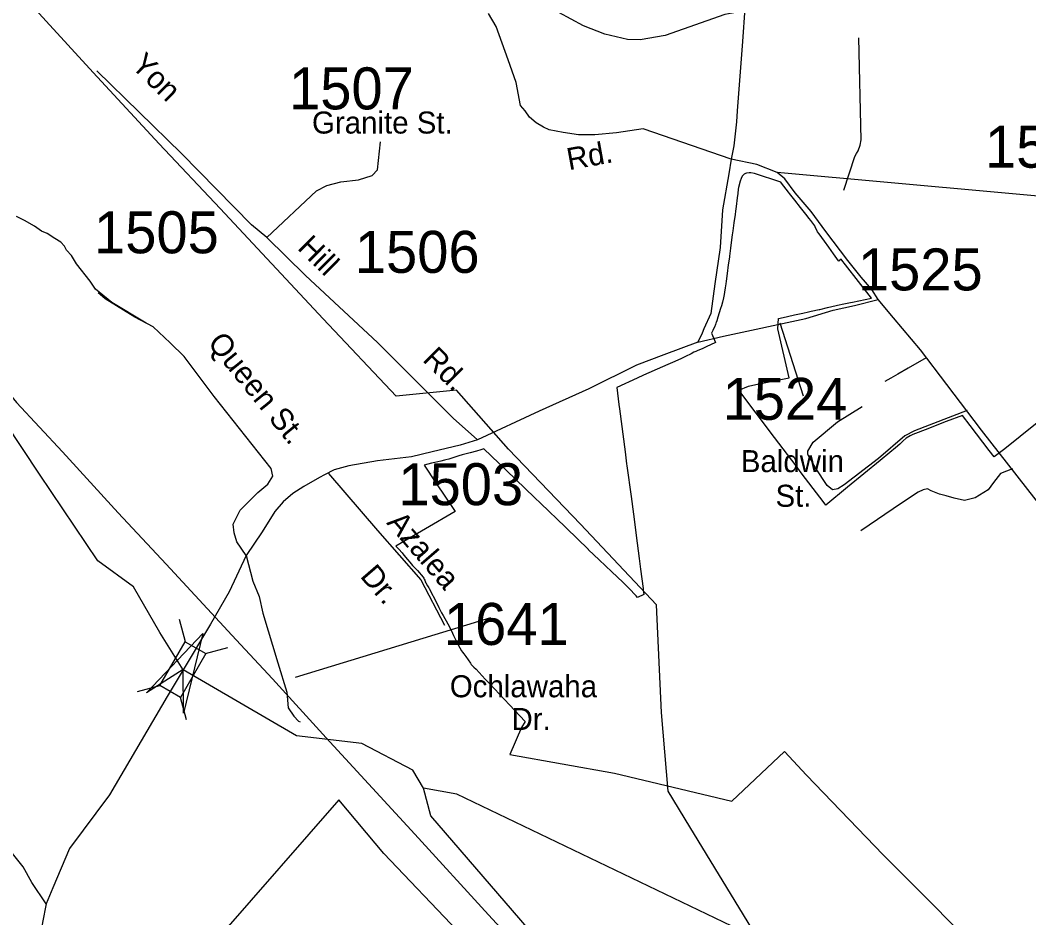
# Model space of a CAD drawing. Extents: x 884530 to 1028605, y 526725 to 653634.
# Drawn here: x 966690 to 969696, y 594076 to 596749 of the extents above; entities that cross this region are included whole.
import ezdxf

# ---------------------------------------------------------------- set-up
doc = ezdxf.new("R2010")
doc.units = 0
for name, color, linetype in [('Exist Boundary Political City Limit New', 7, 'Continuous'), ('Exist Hydrographic Creek Single Shore', 7, 'Continuous'), ('Exist Road Non-System Type 51', 7, 'Continuous'), ('Exist Road Non-System Type 51 Label', 7, 'Continuous'), ('Exist Road Secondary Structure Standard Bridge Attributed CELL', 7, 'Continuous'), ('Exist Road Secondary Structure Standard Bridge CELL', 7, 'Continuous'), ('Exist Road Secondary Type 41 Attributed', 7, 'Continuous'), ('Exist Road Secondary Type 51 Attributed', 7, 'Continuous'), ('Exist Road Secondary Type 51 Label', 7, 'Continuous'), ('Exist Road Secondary Type 51 Number Label', 7, 'Continuous'), ('Exist Utilities Electrical Transmission Line', 7, 'Continuous'), ('Map Preparation Boundary City Limit Buffer Line', 7, 'Continuous')]:
    doc.layers.add(name, color=color, linetype=linetype)

msp = doc.modelspace()

# ---------------------------------------------------------------- linework, layer by layer
at = {"layer": 'Exist Boundary Political City Limit New'}
for points in [[(970000, 595774.4), (969624.6, 595472.8), (969592.8, 595448.4), (969578.1, 595467.4), (969520.8, 595542.5), (969497.8, 595572.2), (969449.9, 595553.9), (969386.8, 595528.8), (969358.4, 595518.6), (969350, 595515.1), (969341.8, 595511.3), (969330.7, 595504.4), (969321.3, 595496.7), (969311.2, 595487), (969298.6, 595475.6), (969281.8, 595461.4), (969253.2, 595437.7), (969155.8, 595358.7), (969090.9, 595304.7), (969082.6, 595315.6), (969052.7, 595354.9), (969017.4, 595401.6), (969002.2, 595421.6), (968951.2, 595489.5), (968938.2, 595506.7), (968895.6, 595562.8), (968883.6, 595578.8), (968831.9, 595647.2), (968860.2, 595659.4), (968882.6, 595663.9), (968907.4, 595669), (968932, 595674), (968956.6, 595679), (968981.6, 595684.1), (968948.4, 595829.9), (968949.4, 595860.9), (968973.1, 595866.2), (968976.7, 595867), (968997.8, 595871.6), (969022.2, 595876.8), (969039.1, 595880.4), (969047.2, 595882.2), (969071.5, 595887.6), (969072.9, 595887.9), (969096.2, 595893.4), (969122, 595899.3), (969125.9, 595900.2), (969144.8, 595904.4), (969164.6, 595908.6), (969170.2, 595909.8), (969227, 595921.3), (969149.7, 596020.7), (969139.1, 596034.1), (969138.5, 596034.9), (969136.6, 596037.4), (969131.2, 596033.3), (969129.4, 596031.9), (969128.8, 596032.8), (969113.8, 596053.5), (969099.6, 596073.1), (969086.8, 596090.8), (969071, 596112.6), (969066.2, 596119.1), (969059.6, 596133.8), (969058.2, 596136.9), (969046.2, 596152.2), (969040.9, 596158.9), (969031.4, 596171), (969015.2, 596191.6), (968998.4, 596212.7), (968982.7, 596232.9), (968979.4, 596237.1), (968958.9, 596264), (968956.9, 596266.6), (968878.8, 596292.4), (968867.9, 596294.8), (968862.1, 596295), (968854.7, 596293.5), (968851.4, 596292.1), (968847.6, 596290.4), (968842.1, 596285.1), (968838.2, 596277.9), (968835.5, 596270.2), (968830.9, 596250.4)], [(968830.9, 596250.4), (968830.2, 596245.5), (968828.5, 596232.7), (968826.8, 596219.9), (968823.6, 596194.6), (968821.7, 596180.2), (968820.4, 596170.6), (968817, 596145.8), (968813.7, 596121.8), (968812.1, 596110.1), (968810.2, 596095.5), (968806.8, 596070.2), (968803.7, 596046), (968803.4, 596043.7), (968800.2, 596020.4), (968796.8, 595995.2), (968793.6, 595971.7), (968792.6, 595964.2), (968790.9, 595952.4), (968788.7, 595938.8), (968787.6, 595932.4), (968785.7, 595922.2), (968783, 595909.5), (968780.1, 595898.8), (968777.4, 595890.4), (968769.2, 595864.4), (968765.7, 595853.7), (968764, 595848.6), (968763.1, 595846.7), (968762.2, 595842.7), (968761.4, 595840.1), (968760.4, 595837.6), (968754.6, 595825.1), (968750.5, 595817.1), (968762.3, 595788.9), (968734.1, 595776.2), (968722.6, 595770.7), (968709.3, 595765.4), (968703.6, 595762.9), (968697.9, 595760.2), (968689.5, 595755.5), (968686, 595753.3), (968676.4, 595749.2), (968658.5, 595740.8), (968634, 595729.7), (968620.6, 595723.9), (968603.8, 595716.5), (968547.8, 595691.7), (968528.9, 595683.1), (968467.8, 595655.3), (968474.6, 595604.4), (968476.3, 595592), (968492.6, 595464), (968497.2, 595428.4), (968497.9, 595422.4), (968510.6, 595330.6), (968517.8, 595277.7), (968522.8, 595239.2), (968526.1, 595214.4), (968534.7, 595146.1), (968538.8, 595114.1), (968546.4, 595056.6), (968546.9, 595053.1), (968548.8, 595038.9), (968529.8, 595029.8), (968525.3, 595034.4), (968520.5, 595039.6), (968508.9, 595052.8), (968505, 595056.6), (968485.7, 595075.4), (968453.1, 595106.4), (968415.8, 595141.7), (968384, 595172.1), (968383.3, 595172.8), (968316.9, 595237.1), (968313.9, 595239.9), (968241.2, 595309.5), (968222.5, 595327.4), (968138.9, 595408.1), (968071.6, 595472.8), (968062.5, 595469.2), (968050, 595465.2), (968031.3, 595460.7), (968007.7, 595454.4), (967996.9, 595451.3), (967967.1, 595442.2), (967958.4, 595439.8), (967954.8, 595438.8), (967943.4, 595436), (967925.4, 595432.1), (967915.6, 595429.8), (967893.6, 595424), (967928.8, 595371.4), (967986.1, 595285.6), (967810, 595183.1), (967818.3, 595174), (967828, 595163), (967833.9, 595156), (967844.6, 595142.7), (967851.4, 595134.8)], [(967851.4, 595134.8), (967859.7, 595125.5), (967873.9, 595110.2), (967890.8, 595090.1), (967892.6, 595087.4), (967894.4, 595084.1), (967895.7, 595081.1), (967897.2, 595076.4), (967898.8, 595073.7), (967904.3, 595065), (967907.9, 595058.9), (967909.1, 595056.6), (967931.6, 595013), (967938.2, 595000), (967946.1, 594984.5), (967950.4, 594976.5), (967964.7, 594951), (967970.1, 594940.8), (967978.9, 594923.5), (967981.9, 594917), (967988.5, 594903.1), (968000.2, 594879.9), (968005.1, 594871.5), (968007.9, 594867.2), (968012.3, 594861.8), (968018.2, 594854.1), (968031.8, 594834.1), (968034.5, 594830.6), (968038.2, 594826.2), (968042.1, 594822.8), (968048.8, 594816.1), (968076, 594786.7), (968103.6, 594758.4), (968148.5, 594710.2), (968194.9, 594661), (968184.4, 594642.9), (968149.6, 594561.9), (968461.4, 594507.2), (968810.8, 594422.9), (968968.1, 594571.2), (969033.6, 594501), (969261.9, 594263.6), (969955.7, 593567.6)], [(967993, 594037.2), (967774.3, 594267.6), (967639.6, 594427.2), (966938.9, 593625.2)]]:
    msp.add_lwpolyline(points, dxfattribs=at)
at = {"layer": 'Exist Hydrographic Creek Single Shore'}
for points in [[(967892, 594462.1), (967860.4, 594515.3), (967707.9, 594595.4), (967514.1, 594618.3), (967175.9, 594814.4), (967106.6, 594926.1), (967028, 595061.5), (966921.9, 595139.4), (966747.5, 595397.5), (966495.7, 595776), (966331, 596012), (966284.4, 596100.5), (966257.3, 596154.5)], [(970592.1, 591668.2), (970484.2, 591874.4), (970258, 592471.8), (969695, 593549.7), (969614.4, 593636.6), (968934.7, 593991.6), (967991.2, 594443.8), (967892, 594462.1)], [(969204.9, 592883.5), (967914.1, 594379.7), (967892, 594462.1)]]:
    msp.add_lwpolyline(points, dxfattribs=at)
at = {"layer": 'Exist Road Non-System Type 51'}
for points in [[(968854.3, 596774.8), (968822.5, 596772.2), (968790.1, 596765.7), (968611.7, 596703.6), (968537.2, 596690.8), (968499.5, 596691.4), (968432.1, 596707), (968369.3, 596732.3), (968295.3, 596771.7), (968174.8, 596845.3), (968146.6, 596882.5), (968127.8, 596909.1), (968120, 596928.5), (968106.4, 596957.1), (968096.6, 596986.2), (968091.5, 597012.9), (968079.8, 597044.6), (968071.3, 597069.3), (968040.2, 597138.1)], [(969144.8, 596242.9), (969177.1, 596343.5), (969182.7, 596351.7), (969187.6, 596359.9), (969193.7, 596376.6), (969196.7, 596392.4), (969189.3, 596696.2)], [(967065.9, 595846.6), (966963.1, 595908.5), (966915, 595947.8), (966898.4, 595971.6), (966857.8, 596023.6), (966843.5, 596048.1), (966828.7, 596064.5), (966822.5, 596076), (966811.1, 596088.3), (966793.1, 596099.3), (966771.1, 596113.4), (966753.5, 596121.3), (966733.3, 596135.8), (966702.7, 596152.1), (966679.3, 596164.4)], [(969390, 595743.9), (969336.2, 595712.7), (969305.7, 595695.1), (969284.6, 595682.8), (969267.2, 595673.4)], [(969512.2, 595586.4), (969355.5, 595526.1), (969326, 595510.9), (969248.2, 595443.9), (969145.9, 595365.6), (969126.5, 595353.4), (969111.2, 595350.3), (969094.9, 595363.6), (969059.9, 595416.4), (969037.6, 595456.1), (969037, 595466.1), (969052.8, 595492.5), (969126.1, 595553.4), (969199.5, 595598.9)], [(969647.1, 595412.9), (969611.7, 595399.4), (969590.7, 595372.8), (969574.4, 595350.3), (969535.6, 595326.9), (969504, 595318.7), (969473.3, 595325.9), (969449.9, 595333), (969429.5, 595338.1), (969405, 595347.2), (969393.4, 595353.4), (969380.5, 595350.3), (969366.3, 595343.2), (969316.3, 595310.5), (969194.9, 595228.9)], [(967608.5, 595398.9), (967755.3, 595229.3), (967884.2, 595082.1), (967954.2, 594947.8)]]:
    msp.add_lwpolyline(points, dxfattribs=at)
at = {"layer": 'Exist Road Secondary Structure Standard Bridge Attributed CELL'}
msp.add_lwpolyline([(967066.4, 594745.8), (967234.3, 594922.6), (967177.3, 594685.5), (967176.1, 594815.5)], close=True, dxfattribs=at)
at = {"layer": 'Exist Road Secondary Structure Standard Bridge CELL'}
for p, q in [((967182.5, 594898.1), (967164.6, 594964.7)), ((967242.2, 594863.6), (967308.9, 594881.4)), ((967040, 594749.5), (967106.6, 594767.4)), ((967185.6, 594665.4), (967167.8, 594732.1))]:
    msp.add_line(p, q, dxfattribs=at)
msp.add_lwpolyline([(967106.6, 594767.4), (967182.2, 594898.2), (967243.3, 594862.9), (967167.8, 594732.1)], close=True, dxfattribs=at)
at = {"layer": 'Exist Road Secondary Type 41 Attributed'}
msp.add_lwpolyline([(967363.4, 595154.6), (967335.4, 595195.6), (967328.1, 595222.1), (967325.1, 595248.5), (967345.7, 595289.7), (967375, 595319.1), (967398.5, 595342.6), (967427.9, 595367.5), (967442.6, 595391), (967438.2, 595414.5), (967268.2, 595628.4), (967178.6, 595747.4), (967137.5, 595788.5), (967086.1, 595835.5), (967031.8, 595864.9), (966943.7, 595919.3), (966923.1, 595936.9)], dxfattribs=at)
at = {"layer": 'Exist Road Secondary Type 51 Attributed'}
for points in [[(968998.4, 597437.4), (968952.2, 597287.1), (968902.7, 597084.1), (968885, 596995.5), (968859.2, 596835.4), (968849.6, 596784.9), (968842.8, 596685.4), (968826.5, 596479.5), (968825.1, 596446.1), (968816.9, 596375.2), (968809.2, 596335.6)], [(968809.2, 596335.6), (968546.8, 596425.1), (968466.7, 596413.5), (968402.3, 596407.8), (968354.3, 596407.3), (968308.6, 596415), (968266.8, 596422.5), (968249.2, 596431), (968227.6, 596443.7), (968208.1, 596460.5), (968194.7, 596479), (968181.2, 596495.4), (968168.6, 596563.8), (968144.8, 596630.6), (968108.2, 596729.9), (968085.5, 596769.1)], [(967425.1, 596102.2), (967379.3, 596140), (967170.7, 596351.9), (966918.7, 596598.2)], [(967425.1, 596102.2), (967573, 596240.6), (967603.7, 596257.1), (967646.1, 596267.8), (967698, 596273.7), (967739.3, 596286.6), (967754.6, 596303.2), (967763.5, 596387)], [(968809.2, 596335.6), (968802.3, 596291.7), (968782.8, 596184.1), (968775.9, 596071.7), (968760.2, 595964.2), (968748.6, 595876.1), (968727.3, 595829.5), (968722.6, 595816.6), (968709.2, 595790.6)], [(968945.9, 596295.9), (968885.7, 596319), (968809.2, 596335.6)], [(969246.7, 595917.4), (969227.6, 595946.8), (969196.2, 595983.9), (969156, 596033.3), (969090.9, 596119.6), (969046.9, 596179.3), (969000, 596234.8), (968968.3, 596276.5), (968945.9, 596295.9)], [(970611.7, 596145.1), (968945.9, 596295.9)], [(968052.7, 595499.3), (967980.8, 595563.8), (967754.5, 595789.6), (967540.5, 595988.5), (967425.1, 596102.2)], [(968709.2, 595790.6), (968785.9, 595808.1), (969031.2, 595860.4), (969113.1, 595885.1), (969176.2, 595899.8), (969246.7, 595917.4)], [(970526.3, 594285.4), (970493.2, 594324.4), (970355.2, 594501.4), (970282.1, 594593.5), (970200.7, 594699.7), (970072.2, 594856.1), (969998.7, 594952.9), (969958.5, 595004.3), (969898.8, 595088), (969554.5, 595528.6), (969451.2, 595664.3), (969372.9, 595767.6), (969292.2, 595862.5), (969246.7, 595917.4)], [(968709.2, 595790.6), (968607.9, 595752.7), (968526.7, 595721.6), (968384.4, 595651), (968237, 595584.9), (968052.7, 595499.3)], [(968052.7, 595499.3), (968001.1, 595484), (967917.4, 595464), (967856.1, 595448.6), (967754.6, 595436.8), (967669.9, 595422.4), (967625.4, 595409.9), (967596.9, 595394.9), (967582.6, 595387.3), (967535.6, 595360.9), (967502.8, 595340.1), (967473.9, 595315.1), (967448.9, 595285.8), (967410.9, 595225.2), (967363.4, 595154.6)], [(967363.4, 595154.6), (967312.7, 595046.5), (967257.3, 594950.4), (967175.9, 594814.4)], [(967363.4, 595154.6), (967383.7, 595078.1), (967402.2, 595033.3), (967413.4, 594983.5), (967458.2, 594835.1), (967484.5, 594747.8), (967488.9, 594701.8), (967505.2, 594676.6), (967519.5, 594661.9), (967524.6, 594659.9)], [(966767.2, 594117.2), (966724.8, 594180.9), (966699.4, 594227.4), (966643.8, 594297.5), (966591, 594361.5), (966557, 594410.4), (966540.1, 594429.5), (966516.7, 594448.6), (966489.5, 594454.5), (966453.5, 594451.8), (966433.4, 594450.4), (966423.5, 594452.8), (966411.5, 594455.2), (966393.9, 594465.8), (966284.7, 594540.5), (966140.1, 594701.7), (966104.9, 594750.3), (966070.1, 594825.2)], [(967175.9, 594814.4), (967128.1, 594735.4), (966956.1, 594442.2), (966837.3, 594282.9), (966787.3, 594165.5), (966767.2, 594117.2)], [(966767.2, 594117.2), (966756.4, 594061.6), (966750.9, 594017.7), (966747.7, 593931.3), (966737.3, 593803.4), (966735.7, 593749.1)]]:
    msp.add_lwpolyline(points, dxfattribs=at)
at = {"layer": 'Exist Road Secondary Type 51 Number Label'}
for points in [[(968953.5, 595847.4), (969023.3, 595630.2)], [(967511, 594792.3), (968092.6, 594970.8)]]:
    msp.add_lwpolyline(points, dxfattribs=at)
at = {"layer": 'Exist Utilities Electrical Transmission Line'}
for points in [[(966346.9, 597447.6), (966362.9, 597324.9), (966392.9, 597099.8), (966439.3, 596758), (966470.5, 596558.7), (966480.8, 596456.2), (966516.6, 596218.8), (966554, 595969.4), (966576.6, 595810.5), (966599, 595707.6), (966679.6, 595610.8), (966816.7, 595464), (966982.5, 595282), (967125.3, 595129.1), (967333.6, 594903.6), (967441.7, 594787.8), (967601.8, 594612.1), (967866.1, 594324.7), (968085.9, 594085), (968278.7, 593876.3)], [(968870.9, 594043.8), (968685.3, 594346.5), (968620.8, 594452.8), (968601, 594687.7), (968586, 595008.4), (968360.2, 595248.3), (968145.8, 595471.8), (967989.9, 595647.4), (967811.1, 595629.6), (967592.9, 595859.3), (967286, 596188.1), (967104.6, 596380.7), (966907.9, 596593.5), (966691.8, 596829.1), (966508.5, 597025.6), (966415.2, 597279), (966346.9, 597447.6)]]:
    msp.add_lwpolyline(points, dxfattribs=at)
at = {"layer": 'Map Preparation Boundary City Limit Buffer Line'}
for points in [[(970000, 595774.4), (969624.6, 595472.8), (969592.8, 595448.4), (969578.1, 595467.4), (969520.8, 595542.5), (969497.8, 595572.2), (969449.9, 595553.9), (969386.8, 595528.8), (969358.4, 595518.6), (969350, 595515.1), (969341.8, 595511.3), (969330.7, 595504.4), (969321.3, 595496.7), (969311.2, 595487), (969298.6, 595475.6), (969281.8, 595461.4), (969253.2, 595437.7), (969155.8, 595358.7), (969090.9, 595304.7), (969082.6, 595315.6), (969052.7, 595354.9), (969017.4, 595401.6), (969002.2, 595421.6), (968951.2, 595489.5), (968938.2, 595506.7), (968895.6, 595562.8), (968883.6, 595578.8), (968831.9, 595647.2), (968860.2, 595659.4), (968882.6, 595663.9), (968907.4, 595669), (968932, 595674), (968956.6, 595679), (968981.6, 595684.1), (968948.4, 595829.9), (968949.4, 595860.9), (968973.1, 595866.2), (968976.7, 595867), (968997.8, 595871.6), (969022.2, 595876.8), (969039.1, 595880.4), (969047.2, 595882.2), (969071.5, 595887.6), (969072.9, 595887.9), (969096.2, 595893.4), (969122, 595899.3), (969125.9, 595900.2), (969144.8, 595904.4), (969164.6, 595908.6), (969170.2, 595909.8), (969227, 595921.3), (969149.7, 596020.7), (969139.1, 596034.1), (969138.5, 596034.9), (969136.6, 596037.4), (969131.2, 596033.3), (969129.4, 596031.9), (969128.8, 596032.8), (969113.8, 596053.5), (969099.6, 596073.1), (969086.8, 596090.8), (969071, 596112.6), (969066.2, 596119.1), (969059.6, 596133.8), (969058.2, 596136.9), (969046.2, 596152.2), (969040.9, 596158.9), (969031.4, 596171), (969015.2, 596191.6), (968998.4, 596212.7), (968982.7, 596232.9), (968979.4, 596237.1), (968958.9, 596264), (968956.9, 596266.6), (968878.8, 596292.4), (968867.9, 596294.8), (968862.1, 596295), (968854.7, 596293.5), (968851.4, 596292.1), (968847.6, 596290.4), (968842.1, 596285.1), (968838.2, 596277.9), (968835.5, 596270.2), (968830.9, 596250.4)], [(968830.9, 596250.4), (968830.2, 596245.5), (968828.5, 596232.7), (968826.8, 596219.9), (968823.6, 596194.6), (968821.7, 596180.2), (968820.4, 596170.6), (968817, 596145.8), (968813.7, 596121.8), (968812.1, 596110.1), (968810.2, 596095.5), (968806.8, 596070.2), (968803.7, 596046), (968803.4, 596043.7), (968800.2, 596020.4), (968796.8, 595995.2), (968793.6, 595971.7), (968792.6, 595964.2), (968790.9, 595952.4), (968788.7, 595938.8), (968787.6, 595932.4), (968785.7, 595922.2), (968783, 595909.5), (968780.1, 595898.8), (968777.4, 595890.4), (968769.2, 595864.4), (968765.7, 595853.7), (968764, 595848.6), (968763.1, 595846.7), (968762.2, 595842.7), (968761.4, 595840.1), (968760.4, 595837.6), (968754.6, 595825.1), (968750.5, 595817.1), (968762.3, 595788.9), (968734.1, 595776.2), (968722.6, 595770.7), (968709.3, 595765.4), (968703.6, 595762.9), (968697.9, 595760.2), (968689.5, 595755.5), (968686, 595753.3), (968676.4, 595749.2), (968658.5, 595740.8), (968634, 595729.7), (968620.6, 595723.9), (968603.8, 595716.5), (968547.8, 595691.7), (968528.9, 595683.1), (968467.8, 595655.3), (968474.6, 595604.4), (968476.3, 595592), (968492.6, 595464), (968497.2, 595428.4), (968497.9, 595422.4), (968510.6, 595330.6), (968517.8, 595277.7), (968522.8, 595239.2), (968526.1, 595214.4), (968534.7, 595146.1), (968538.8, 595114.1), (968546.4, 595056.6), (968546.9, 595053.1), (968548.8, 595038.9), (968529.8, 595029.8), (968525.3, 595034.4), (968520.5, 595039.6), (968508.9, 595052.8), (968505, 595056.6), (968485.7, 595075.4), (968453.1, 595106.4), (968415.8, 595141.7), (968384, 595172.1), (968383.3, 595172.8), (968316.9, 595237.1), (968313.9, 595239.9), (968241.2, 595309.5), (968222.5, 595327.4), (968138.9, 595408.1), (968071.6, 595472.8), (968062.5, 595469.2), (968050, 595465.2), (968031.3, 595460.7), (968007.7, 595454.4), (967996.9, 595451.3), (967967.1, 595442.2), (967958.4, 595439.8), (967954.8, 595438.8), (967943.4, 595436), (967925.4, 595432.1), (967915.6, 595429.8), (967893.6, 595424), (967928.8, 595371.4), (967986.1, 595285.6), (967810, 595183.1), (967818.3, 595174), (967828, 595163), (967833.9, 595156), (967844.6, 595142.7), (967851.4, 595134.8)], [(967851.4, 595134.8), (967859.7, 595125.5), (967873.9, 595110.2), (967890.8, 595090.1), (967892.6, 595087.4), (967894.4, 595084.1), (967895.7, 595081.1), (967897.2, 595076.4), (967898.8, 595073.7), (967904.3, 595065), (967907.9, 595058.9), (967909.1, 595056.6), (967931.6, 595013), (967938.2, 595000), (967946.1, 594984.5), (967950.4, 594976.5), (967964.7, 594951), (967970.1, 594940.8), (967978.9, 594923.5), (967981.9, 594917), (967988.5, 594903.1), (968000.2, 594879.9), (968005.1, 594871.5), (968007.9, 594867.2), (968012.3, 594861.8), (968018.2, 594854.1), (968031.8, 594834.1), (968034.5, 594830.6), (968038.2, 594826.2), (968042.1, 594822.8), (968048.8, 594816.1), (968076, 594786.7), (968103.6, 594758.4), (968148.5, 594710.2), (968194.9, 594661), (968184.4, 594642.9), (968149.6, 594561.9), (968461.4, 594507.2), (968810.8, 594422.9), (968968.1, 594571.2), (969033.6, 594501), (969261.9, 594263.6), (969955.7, 593567.6)], [(967993, 594037.2), (967774.3, 594267.6), (967639.6, 594427.2), (966938.9, 593625.2)]]:
    msp.add_lwpolyline(points, dxfattribs=at)

# ---------------------------------------------------------------- texts
at = {"layer": 'Exist Road Non-System Type 51 Label'}
for s, p in [('Azalea', (967780.1, 595251.4)), ('Dr.', (967700.7, 595092.3))]:
    msp.add_text(s, height=65.62, rotation=310.8155, dxfattribs=at).set_placement(p)
at = {"layer": 'Exist Road Secondary Type 51 Label'}
for s, rotation, p in [('Yon', 315.4238, (967017.5, 596611.4)), ('Rd.', 10.2764, (968325.3, 596302.1)), ('Hill', 315.4402, (967513.5, 596068.6)), ('Queen St.', 309.0627, (967246.4, 595786.9)), ('Rd.', 315.3567, (967886.7, 595735.9))]:
    msp.add_text(s, height=65.62, rotation=rotation, dxfattribs=at).set_placement(p)
for s, height, p in [('Granite St.', 65.617, (967559.8, 596411.5)), ('Baldwin', 65.62, (968837.6, 595403.2)), ('St.', 65.62, (968941, 595300)), ('Ochlawaha', 65.62, (967970.4, 594732.8)), ('Dr.', 65.62, (968154.2, 594635.3))]:
    msp.add_text(s, height=height, dxfattribs=at).set_placement(p)
at = {"layer": 'Exist Road Secondary Type 51 Number Label'}
for s, p in [('1507', (967491.4, 596483.5)), ('1508', (969565.2, 596309.8)), ('1505', (966910.3, 596055)), ('1506', (967687.4, 595996.7)), ('1525', (969186.5, 595944.4)), ('1524', (968783.3, 595559)), ('1503', (967817.2, 595304.8)), ('1641', (967952.8, 594888.6))]:
    msp.add_text(s, height=125, dxfattribs=at).set_placement(p)

doc.saveas('drawing.dxf')
